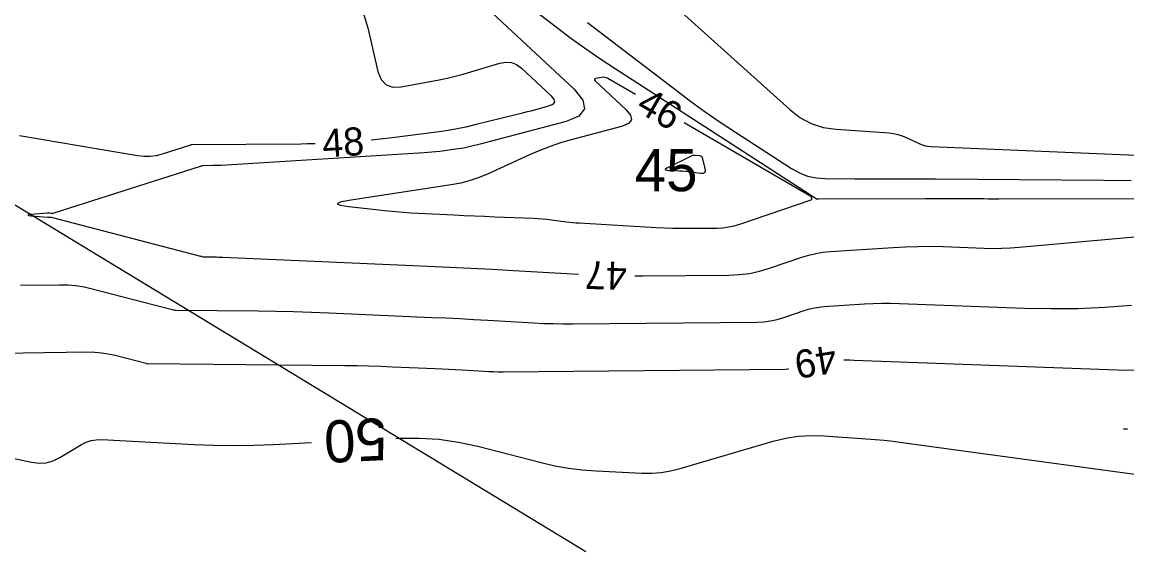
# Model space of a CAD drawing. Extents: x 2384780 to 2405861, y 547869 to 573706.
# Drawn here: x 2393037.1 to 2393115.8, y 552672.6 to 552710.3 of the extents above; entities that cross this region are included whole.
import ezdxf

# ---------------------------------------------------------------- set-up
doc = ezdxf.new("R2010")
doc.units = 0
for name, color, linetype in [('Old_Level_60', 7, 'Continuous'), ('Old_Level_61', 7, 'Continuous'), ('Prop Buffer Zone 1', 7, 'Continuous')]:
    doc.layers.add(name, color=color, linetype=linetype)

msp = doc.modelspace()

# ---------------------------------------------------------------- linework, layer by layer
at = {"layer": 'Old_Level_60'}
for points in [[(2393071.2465, 552719.02575), (2393075.71025, 552717.226), (2393077.0265, 552716.62775), (2393078.2755, 552715.92175), (2393079.457, 552715.10775), (2393080.571, 552714.186), (2393091.7545, 552704.0875), (2393092.48925, 552703.5225), (2393093.2845, 552703.10025), (2393094.1405, 552702.8205), (2393095.057, 552702.68325), (2393098.84525, 552702.419), (2393099.15675, 552702.38275), (2393099.461, 552702.31825), (2393099.7575, 552702.2255), (2393100.04675, 552702.10425), (2393100.97975, 552701.66225), (2393101.18225, 552701.57825), (2393101.39, 552701.5155), (2393101.603, 552701.47425), (2393101.8215, 552701.45425), (2393128.78625, 552700.32275)], [(2393070.1655, 552713.778), (2393075.03425, 552710.04425), (2393076.085, 552709.25475), (2393077.151, 552708.4865), (2393078.23175, 552707.7395), (2393079.3275, 552707.014), (2393093.63275, 552697.74275), (2393093.651, 552697.73275), (2393093.67025, 552697.72525), (2393093.69025, 552697.721), (2393093.711, 552697.71925), (2393093.78075, 552697.71875), (2393093.79575, 552697.7185), (2393093.81075, 552697.7185), (2393093.8255, 552697.7185), (2393093.8405, 552697.7185), (2393101.45975, 552697.76075), (2393101.9745, 552697.76275), (2393102.48925, 552697.76275), (2393103.00425, 552697.76125), (2393103.519, 552697.75775), (2393105.2005, 552697.74325), (2393105.561, 552697.74075), (2393105.92125, 552697.739), (2393106.2815, 552697.73825), (2393106.642, 552697.7385), (2393129.111, 552697.78325)], [(2393068.562, 552712.891), (2393076.409, 552705.53625), (2393077.0385, 552704.769), (2393077.15275, 552704.13125), (2393076.751, 552703.623), (2393075.83375, 552703.244), (2393070.889, 552701.92125), (2393070.6195, 552701.84975), (2393070.3495, 552701.77975), (2393070.07925, 552701.711), (2393069.80875, 552701.64375), (2393068.9245, 552701.426), (2393068.73425, 552701.382), (2393068.54325, 552701.34325), (2393068.35125, 552701.31), (2393068.15825, 552701.28175), (2393066.847, 552701.10925), (2393066.56575, 552701.0745), (2393066.284, 552701.045), (2393066.002, 552701.02025), (2393065.71925, 552701.0005), (2393051.27925, 552700.11375), (2393051.128, 552700.1055), (2393050.97625, 552700.09925), (2393050.82475, 552700.095), (2393050.673, 552700.09275), (2393050.0125, 552700.08725), (2393049.989, 552700.086), (2393049.9655, 552700.08325), (2393049.9425, 552700.07875), (2393049.91975, 552700.07225), (2393049.846, 552700.04875), (2393049.83, 552700.04375), (2393049.81425, 552700.0385), (2393049.7985, 552700.0335), (2393049.7825, 552700.0285), (2393039.364, 552696.69875), (2393039.32025, 552696.6875), (2393039.276, 552696.68175), (2393039.2315, 552696.68125), (2393039.1865, 552696.6865), (2393039.039, 552696.71175), (2393039.00725, 552696.71625), (2393038.9755, 552696.7185), (2393038.94375, 552696.71875), (2393038.912, 552696.717), (2393037.7505, 552696.61625), (2393037.56375, 552696.5945), (2393037.5015, 552696.5725), (2393037.56375, 552696.55025), (2393037.75025, 552696.52775), (2393038.92425, 552696.421), (2393038.948, 552696.41925), (2393038.9715, 552696.418), (2393038.99525, 552696.4175), (2393039.019, 552696.4175), (2393039.0965, 552696.41875), (2393039.113, 552696.41825), (2393039.1295, 552696.417), (2393039.14575, 552696.4145), (2393039.162, 552696.41075), (2393049.81125, 552693.649), (2393049.8355, 552693.64275), (2393049.85975, 552693.6365), (2393049.884, 552693.63025), (2393049.908, 552693.624), (2393049.98725, 552693.6035), (2393050.00425, 552693.59975), (2393050.0215, 552693.597), (2393050.03875, 552693.59525), (2393050.05625, 552693.5945), (2393050.78325, 552693.5875), (2393050.93925, 552693.58525), (2393051.095, 552693.58175), (2393051.25075, 552693.577), (2393051.40625, 552693.571)], [(2393061.42375, 552710.8335), (2393061.70925, 552709.914), (2393062.44025, 552706.7935), (2393062.66175, 552706.22425), (2393063.013, 552705.854), (2393063.4935, 552705.68275), (2393064.10375, 552705.71025), (2393066.788, 552706.2155), (2393067.36125, 552706.3315), (2393067.93075, 552706.463), (2393068.4965, 552706.61025), (2393069.05825, 552706.77275), (2393071.1115, 552707.39775), (2393071.5385, 552707.4755), (2393071.93925, 552707.44125), (2393072.314, 552707.295), (2393072.66275, 552707.0365), (2393074.76775, 552705.0635), (2393074.97225, 552704.8145), (2393075.00925, 552704.6075), (2393074.87875, 552704.4425), (2393074.58125, 552704.3195), (2393073.33525, 552703.98625), (2393073.06825, 552703.9155), (2393072.80075, 552703.846), (2393072.533, 552703.778), (2393072.26475, 552703.71125), (2393069.336, 552702.99025), (2393068.7065, 552702.84475), (2393068.074, 552702.7165), (2393067.43825, 552702.60575), (2393066.799, 552702.5125), (2393063.451, 552702.07175), (2393062.80925, 552701.993), (2393062.1665, 552701.92525), (2393061.9665, 552701.90775)], [(2393080.778, 552705.156), (2393078.81875, 552706.29525), (2393078.708, 552706.34775), (2393078.59375, 552706.37825), (2393078.47575, 552706.38725), (2393078.354, 552706.3745), (2393077.95025, 552706.29775), (2393077.8825, 552706.27575), (2393077.85275, 552706.24275), (2393077.86025, 552706.199), (2393077.90575, 552706.14425), (2393080.0885, 552704.0985), (2393080.42025, 552703.69425), (2393080.4805, 552703.358), (2393080.26875, 552703.09), (2393079.78525, 552702.89025), (2393076.206, 552701.93275), (2393075.44475, 552701.712), (2393074.69475, 552701.4595), (2393073.956, 552701.17575), (2393073.22875, 552700.86025), (2393070.288, 552699.511), (2393069.651, 552699.245), (2393069, 552699.02525), (2393068.33525, 552698.85175), (2393067.65675, 552698.72425), (2393060.35825, 552697.61375), (2393059.74125, 552697.49275), (2393059.53725, 552697.3805), (2393059.74575, 552697.2765), (2393060.367, 552697.18125), (2393063.1495, 552696.875), (2393063.69, 552696.82), (2393064.231, 552696.77325), (2393064.773, 552696.73475), (2393065.31525, 552696.705)], [(2393065.31525, 552696.705), (2393067.8485, 552696.58525), (2393068.5755, 552696.55125), (2393069.30275, 552696.5185), (2393070.03, 552696.48675), (2393070.75725, 552696.456), (2393073.50125, 552696.34175), (2393073.826, 552696.32475), (2393074.15, 552696.3005), (2393074.47375, 552696.26875), (2393074.7965, 552696.23025), (2393075.8505, 552696.092), (2393076.0765, 552696.06425), (2393076.30275, 552696.04075), (2393076.5295, 552696.0215), (2393076.75675, 552696.00625), (2393082.2425, 552695.688), (2393082.83875, 552695.65825), (2393083.43525, 552695.63875), (2393084.03225, 552695.62925), (2393084.62925, 552695.6295), (2393086.58, 552695.64725), (2393086.99525, 552695.66725), (2393087.40475, 552695.7205), (2393087.80875, 552695.8065), (2393088.20725, 552695.92525), (2393093.29425, 552697.66525), (2393093.3175, 552697.67725), (2393093.33225, 552697.69375), (2393093.33825, 552697.715), (2393093.3355, 552697.741), (2393093.3125, 552697.834), (2393093.306, 552697.8525), (2393093.29625, 552697.869), (2393093.2835, 552697.88275), (2393093.26725, 552697.89425), (2393084.236, 552703.1455)], [(2393057.97475, 552701.65525), (2393057.86525, 552701.65075), (2393057.41275, 552701.638), (2393056.96025, 552701.63125), (2393049.14625, 552701.56625), (2393049.13975, 552701.566), (2393049.1335, 552701.565), (2393049.12725, 552701.56375), (2393049.121, 552701.562), (2393049.10075, 552701.55575), (2393049.09625, 552701.55425), (2393049.092, 552701.55275), (2393049.08775, 552701.5515), (2393049.08325, 552701.55), (2393047.07, 552700.9065), (2393046.6365, 552700.7955), (2393046.1995, 552700.73825), (2393045.75875, 552700.7345), (2393045.31425, 552700.7845), (2393036.92075, 552702.22825)], [(2393080.72575, 552692.23275), (2393081.3085, 552692.233), (2393087.42925, 552692.28825), (2393088.167, 552692.32425), (2393088.89475, 552692.4185), (2393089.6125, 552692.57125), (2393090.3205, 552692.7825), (2393092.61625, 552693.56775), (2393093.11175, 552693.71925), (2393093.61375, 552693.8375), (2393094.1225, 552693.922), (2393094.638, 552693.97325), (2393099.11575, 552694.2705), (2393100.00725, 552694.318), (2393100.899, 552694.3425), (2393101.79125, 552694.34375), (2393102.68375, 552694.32175), (2393105.59975, 552694.212), (2393106.2245, 552694.19825), (2393106.8485, 552694.20475), (2393107.47225, 552694.23075), (2393108.09525, 552694.27675), (2393132.75875, 552696.4935)], [(2393051.40625, 552693.571), (2393066.02525, 552692.93325), (2393067.544, 552692.86425), (2393069.06225, 552692.79), (2393070.58025, 552692.71), (2393072.098, 552692.62475), (2393076.72825, 552692.356)], [(2393036.984, 552691.56425), (2393039.75825, 552691.60575), (2393040.35025, 552691.595), (2393040.93775, 552691.5445), (2393041.5205, 552691.4545), (2393042.09825, 552691.325), (2393047.8725, 552689.8275), (2393047.88825, 552689.8235), (2393047.904, 552689.8195), (2393047.91975, 552689.81525), (2393047.9355, 552689.81125), (2393047.98675, 552689.798), (2393047.99775, 552689.7955), (2393048.009, 552689.79375), (2393048.02, 552689.79275), (2393048.0315, 552689.79225), (2393053.9155, 552689.7355), (2393055.17625, 552689.718), (2393056.43675, 552689.68975), (2393057.697, 552689.651), (2393058.95675, 552689.60125), (2393066.26575, 552689.2825), (2393067.2655, 552689.23725), (2393068.265, 552689.18825), (2393069.26425, 552689.1355), (2393070.2635, 552689.0795), (2393073.527, 552688.89), (2393074.2265, 552688.85525), (2393074.92625, 552688.83225), (2393075.62625, 552688.821), (2393076.32675, 552688.8215), (2393089.43325, 552688.93975), (2393089.92, 552688.9635), (2393090.40025, 552689.02575), (2393090.874, 552689.1265), (2393091.341, 552689.26575), (2393092.856, 552689.784), (2393093.183, 552689.884), (2393093.51425, 552689.962), (2393093.85, 552690.01775), (2393094.19025, 552690.05175), (2393097.082, 552690.24375), (2393097.70175, 552690.27675), (2393098.32175, 552690.29375), (2393098.942, 552690.2945), (2393099.5625, 552690.27925), (2393108.4665, 552689.94425), (2393110.37375, 552689.90275), (2393112.27925, 552689.922), (2393114.1835, 552690.00175), (2393116.086, 552690.14225)], [(2393032.51675, 552686.67475), (2393041.77825, 552686.81325), (2393042.2695, 552686.80425), (2393042.75675, 552686.7625), (2393043.24025, 552686.68775), (2393043.71975, 552686.58025), (2393045.934, 552686.006), (2393045.94125, 552686.00425), (2393045.94825, 552686.00225), (2393045.9555, 552686.0005), (2393045.96275, 552685.99875), (2393045.98625, 552685.9925), (2393045.99125, 552685.9915), (2393045.99625, 552685.99075), (2393046.0015, 552685.99025), (2393046.00675, 552685.99), (2393060.0715, 552685.85425), (2393060.9255, 552685.8425), (2393061.77925, 552685.8235), (2393062.63275, 552685.797), (2393063.48625, 552685.7635), (2393066.5065, 552685.63175), (2393066.98725, 552685.61), (2393067.46775, 552685.58625), (2393067.9485, 552685.561), (2393068.429, 552685.534), (2393069.9985, 552685.443), (2393070.33475, 552685.42625), (2393070.6715, 552685.41525), (2393071.008, 552685.40975), (2393071.34475, 552685.41), (2393091.437, 552685.59125), (2393091.673, 552685.60275), (2393091.69175, 552685.605)], [(2393095.615, 552686.24375), (2393095.7445, 552686.24725), (2393096.045, 552686.24775), (2393096.34575, 552686.24025), (2393115.0725, 552685.5355), (2393116.3935, 552685.507)]]:
    msp.add_lwpolyline(points, dxfattribs=at)
at = {"layer": 'Old_Level_61'}
for points in [[(2393077.35875, 552710.29375), (2393083.6605, 552705.46125), (2393084.697, 552704.68225), (2393085.7485, 552703.9245), (2393086.81475, 552703.1875), (2393087.89575, 552702.47175), (2393091.8865, 552699.8855), (2393092.444, 552699.576), (2393093.0275, 552699.35325), (2393093.63725, 552699.21725), (2393094.27275, 552699.168), (2393096.39225, 552699.149), (2393096.84625, 552699.14575), (2393097.3005, 552699.14425), (2393097.7545, 552699.14425), (2393098.20875, 552699.146), (2393100.3235, 552699.15775), (2393100.7765, 552699.1595), (2393101.22975, 552699.1595), (2393101.68275, 552699.158), (2393102.136, 552699.155), (2393114.1005, 552699.0525), (2393116.0575, 552699.0385)], [(2393083.0285, 552699.77), (2393083.70425, 552699.74175), (2393083.91075, 552699.731), (2393084.117, 552699.7155), (2393084.323, 552699.69525), (2393084.5285, 552699.67075), (2393085.4355, 552699.55175), (2393085.6, 552699.55325), (2393085.705, 552699.609), (2393085.75025, 552699.71875), (2393085.73575, 552699.88275), (2393085.575, 552700.57725), (2393085.5425, 552700.6645), (2393085.4905, 552700.729), (2393085.419, 552700.771), (2393085.328, 552700.79025), (2393084.999, 552700.8165), (2393084.92925, 552700.8175), (2393084.86125, 552700.80925), (2393084.79525, 552700.792), (2393084.731, 552700.76525), (2393082.99875, 552699.91025), (2393082.90325, 552699.85325), (2393082.87625, 552699.811), (2393082.918, 552699.78325), (2393083.0285, 552699.77)], [(2393063.70075, 552680.65075), (2393063.96425, 552680.6635), (2393065.38, 552680.68025), (2393066.78475, 552680.591), (2393068.179, 552680.3955), (2393069.56225, 552680.094), (2393074.06675, 552678.93525), (2393075.03375, 552678.7125), (2393076.008, 552678.539), (2393076.98975, 552678.41525), (2393077.97925, 552678.341), (2393081.22325, 552678.17975), (2393081.915, 552678.174), (2393082.6, 552678.226), (2393083.27825, 552678.3355), (2393083.9495, 552678.50275), (2393090.58225, 552680.44975), (2393091.4715, 552680.669), (2393092.3695, 552680.807), (2393093.27625, 552680.86425), (2393094.19175, 552680.8405), (2393097.19675, 552680.63), (2393097.84, 552680.57975), (2393098.48225, 552680.51875), (2393099.1235, 552680.44725), (2393099.76375, 552680.365), (2393117.9045, 552677.8865)], [(2393115.798, 552681.30475), (2393115.52425, 552681.33925), (2393115.80025, 552681.3435)], [(2393033.872, 552679.80175), (2393037.77825, 552678.958), (2393038.30725, 552678.89175), (2393038.82, 552678.925), (2393039.316, 552679.05825), (2393039.79575, 552679.291), (2393041.33575, 552680.2145), (2393041.6725, 552680.385), (2393042.02275, 552680.50125), (2393042.38675, 552680.56325), (2393042.76425, 552680.5705), (2393049.36025, 552680.2315), (2393050.7735, 552680.1765), (2393052.187, 552680.157), (2393053.6005, 552680.173), (2393055.014, 552680.22475), (2393057.708, 552680.35675)]]:
    msp.add_lwpolyline(points, dxfattribs=at)
at = {"layer": 'Prop Buffer Zone 1'}
msp.add_lwpolyline([(2393077.23476, 552672.56616), (2393032.202, 552699.94225), (2392978.104, 552749.3055), (2392911.4755, 552803.88425), (2392846.701, 552857.72175), (2392779.18875, 552913.433)], dxfattribs=at)

# ---------------------------------------------------------------- texts
at = {"layer": 'Old_Level_60'}
for s, rotation, p in [('46', 329.8246611, (2393080.72475, 552704.03025)), ('48', 3.6200639, (2393058.53375, 552700.675)), ('47', 178.231025, (2393080.18925, 552693.21975)), ('49', 189.2462806, (2393094.9195, 552687.34275))]:
    msp.add_text(s, height=2, rotation=rotation, dxfattribs=at).set_placement(p)
at = {"layer": 'Old_Level_61'}
msp.add_text('45', height=3, dxfattribs=at).set_placement((2393080.7255, 552698.27))
msp.add_text('50', height=3, rotation=182.8075861, dxfattribs=at).set_placement((2393062.99, 552682.11775))

doc.saveas('drawing.dxf')
